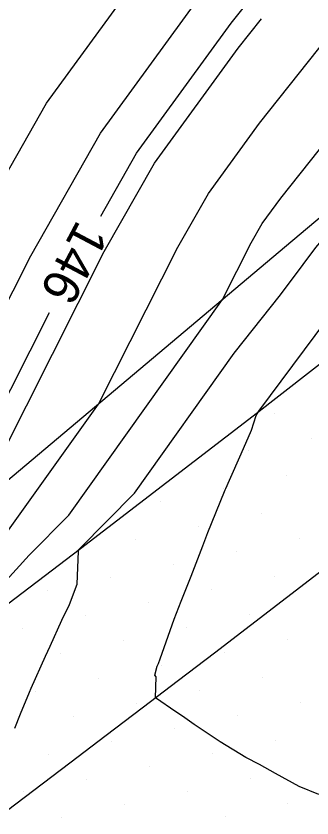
# Model space of a CAD drawing. Extents: x 2354170 to 2357230, y 866100 to 868290.
# Drawn here: x 2355900.01 to 2355916.29, y 866859.72 to 866903.84 of the extents above; entities that cross this region are included whole.
import ezdxf

# ---------------------------------------------------------------- set-up
doc = ezdxf.new("R2010")
doc.units = 0
for name, color, linetype in [('Default', 7, 'Continuous'), ('DTM Contours Minor', 7, 'Continuous'), ('DTM Contours Minor Text', 7, 'Continuous'), ('Exist DTM Breakline', 7, 'Continuous'), ('Exist DTM Scan Elevation Point', 7, 'Continuous'), ('Exist Roads EOP', 7, 'Continuous'), ('PH Exist DTM Breakline', 7, 'Continuous')]:
    doc.layers.add(name, color=color, linetype=linetype)

msp = doc.modelspace()

# ---------------------------------------------------------------- linework, layer by layer
at = {"layer": 'Default'}
for points in [[(2355893.061, 866875.319), (2355900.814, 866890.646), (2355904.658, 866897.399), (2355911.065, 866906.195), (2355912.434, 866907.919), (2355914.552, 866910.009), (2355915.849, 866914.142), (2355918.419, 866920.01), (2355919.035, 866920.957), (2355919.982, 866921.828), (2355923.834, 866926.158), (2355926.681, 866930.01), (2355927.767, 866932.225), (2355929.982, 866936.166), (2355931.219, 866938.773), (2355931.055, 866940.01), (2355931.83, 866948.162), (2355932.795, 866950.01)], [(2355896.77, 866890.408), (2355901.691, 866899.055), (2355908.832, 866908.859), (2355909.494, 866910.009), (2355909.982, 866911.188), (2355912.089, 866917.903), (2355913.012, 866920.01), (2355915.759, 866924.232), (2355919.982, 866928.116), (2355920.874, 866929.118), (2355921.533, 866930.01), (2355924.312, 866935.68), (2355926.747, 866940.01), (2355928.037, 866941.955), (2355929.086, 866950.01)], [(2355898.037, 866871.233), (2355900.735, 866874.171), (2355902.92, 866876.378), (2355911.371, 866888.241), (2355912.948, 866891.359), (2355913.558, 866892.431), (2355914.576, 866893.828), (2355920.386, 866901.141), (2355922.165, 866902.896), (2355927.152, 866910.569), (2355932.657, 866919.088), (2355940.122, 866929.387), (2355940.596, 866930.014), (2355947.668, 866937.695), (2355939.982, 866933.303), (2355939.092, 866940.01), (2355939.169, 866940.823), (2355939.982, 866942.381), (2355949.543, 866940.449), (2355949.982, 866940.372), (2355955.709, 866950.01)], [(2355899.32, 866875.168), (2355904.541, 866882.497), (2355908.903, 866891.121), (2355910.591, 866894.087), (2355913.405, 866897.95), (2355917.736, 866903.4), (2355921.017, 866906.638), (2355929.198, 866919.226), (2355929.554, 866920.01), (2355929.755, 866920.236), (2355929.982, 866920.543), (2355936.171, 866930.01), (2355937.397, 866932.595), (2355936.413, 866940.01), (2355936.723, 866943.269), (2355939.982, 866949.514)], [(2355899.932, 866864.663), (2355900.257, 866865.454), (2355900.752, 866866.634), (2355900.843, 866866.86), (2355901.624, 866868.615), (2355901.886, 866869.167), (2355902.526, 866870.603), (2355902.948, 866871.462), (2355903.374, 866872.58), (2355903.436, 866874.404), (2355903.414, 866874.445), (2355903.499, 866874.537), (2355906.52, 866877.587), (2355912.01, 866885.294), (2355914.562, 866888.5), (2355915.806, 866890.172), (2355916.513, 866891.1), (2355921.059, 866896.391), (2355923.037, 866898.881), (2355923.313, 866899.154), (2355924.087, 866900.345), (2355935.553, 866918.089), (2355938.809, 866922.581)], [(2355897.711, 866876.753), (2355904.859, 866890.883), (2355907.625, 866895.743), (2355912.235, 866902.073), (2355913.515, 866903.684)], [(2355916.673, 866861.013), (2355915.593, 866861.448), (2355914.287, 866862.174), (2355913.401, 866862.666), (2355912.651, 866863.046), (2355911.231, 866863.917), (2355909.802, 866864.869), (2355909.161, 866865.318), (2355908.793, 866865.555), (2355907.687, 866866.329), (2355907.726, 866867.481), (2355907.652, 866867.568), (2355907.779, 866868.065), (2355907.839, 866868.226), (2355907.938, 866868.473), (2355908.707, 866870.649), (2355909.096, 866871.643), (2355909.636, 866873.032), (2355910.281, 866874.684), (2355910.558, 866875.42), (2355911.475, 866877.681), (2355911.516, 866877.783), (2355911.546, 866877.852), (2355911.757, 866878.304), (2355912.399, 866879.754), (2355912.962, 866881.051), (2355913.212, 866881.873), (2355913.373, 866882.097), (2355917.113, 866887.126)]]:
    msp.add_lwpolyline(points, dxfattribs=at)
at = {"layer": 'DTM Contours Minor'}
for points in [[(2355904.664, 866892.831), (2355906.636, 866896.295), (2355911.845, 866903.447), (2355914.201, 866906.413), (2355917.846, 866910.009), (2355918.356, 866911.636), (2355919.982, 866915.348), (2355922.094, 866920.01), (2355925.808, 866924.184), (2355929.982, 866929.833), (2355930.098, 866930.01), (2355933.279, 866936.713), (2355932.841, 866940.01), (2355933.461, 866946.531), (2355935.277, 866950.01)], [(2355899.932, 866864.663), (2355900.257, 866865.454), (2355900.752, 866866.634), (2355900.843, 866866.86), (2355901.624, 866868.615), (2355901.886, 866869.167), (2355902.526, 866870.603), (2355902.948, 866871.462), (2355903.374, 866872.58), (2355903.436, 866874.404), (2355903.414, 866874.445), (2355903.499, 866874.537), (2355906.52, 866877.587), (2355912.01, 866885.294), (2355914.562, 866888.5), (2355915.806, 866890.172), (2355916.513, 866891.1), (2355921.059, 866896.391), (2355923.037, 866898.881), (2355923.313, 866899.154), (2355924.087, 866900.345), (2355935.553, 866918.089)], [(2355895.435, 866874.839), (2355901.855, 866887.532)]]:
    msp.add_lwpolyline(points, dxfattribs=at)
at = {"layer": 'Exist DTM Breakline'}
msp.add_lwpolyline([(2355916.879, 866873.36), (2355914.895, 866871.839), (2355912.912, 866870.317), (2355910.929, 866868.795), (2355908.939, 866867.281), (2355906.949, 866865.767), (2355904.959, 866864.254), (2355902.97, 866862.741), (2355900.977, 866861.23), (2355898.985, 866859.72)], dxfattribs=at)
at = {"layer": 'Exist DTM Scan Elevation Point'}
for p, q in [((2355914.203, 866882.001), (2355914.203, 866882.001)), ((2355916.288, 866880.622), (2355916.288, 866880.622)), ((2355912.823, 866879.916), (2355912.823, 866879.916)), ((2355914.908, 866878.537), (2355914.908, 866878.537)), ((2355911.444, 866877.831), (2355911.444, 866877.831)), ((2355907.98, 866877.126), (2355907.98, 866877.126)), ((2355913.529, 866876.452), (2355913.529, 866876.452)), ((2355910.064, 866875.746), (2355910.064, 866875.746)), ((2355906.6, 866875.041), (2355906.6, 866875.041)), ((2355915.614, 866875.072), (2355915.614, 866875.072)), ((2355912.149, 866874.367), (2355912.149, 866874.367)), ((2355908.685, 866873.661), (2355908.685, 866873.661)), ((2355905.221, 866872.956), (2355905.221, 866872.956)), ((2355914.234, 866872.988), (2355914.234, 866872.988)), ((2355910.77, 866872.282), (2355910.77, 866872.282)), ((2355901.756, 866872.25), (2355901.756, 866872.25)), ((2355907.306, 866871.576), (2355907.306, 866871.576)), ((2355903.841, 866870.871), (2355903.841, 866870.871)), ((2355912.855, 866870.903), (2355912.855, 866870.903)), ((2355900.377, 866870.165), (2355900.377, 866870.165)), ((2355909.391, 866870.197), (2355909.391, 866870.197)), ((2355905.926, 866869.491), (2355905.926, 866869.491)), ((2355914.94, 866869.523), (2355914.94, 866869.523)), ((2355902.462, 866868.786), (2355902.462, 866868.786)), ((2355911.476, 866868.818), (2355911.476, 866868.818)), ((2355908.011, 866868.112), (2355908.011, 866868.112)), ((2355913.561, 866867.438), (2355913.561, 866867.438)), ((2355904.547, 866867.406), (2355904.547, 866867.406)), ((2355901.082, 866866.701), (2355901.082, 866866.701)), ((2355910.096, 866866.733), (2355910.096, 866866.733)), ((2355906.632, 866866.027), (2355906.632, 866866.027)), ((2355915.646, 866866.059), (2355915.646, 866866.059)), ((2355903.167, 866865.321), (2355903.167, 866865.321)), ((2355912.181, 866865.353), (2355912.181, 866865.353)), ((2355908.717, 866864.648), (2355908.717, 866864.648)), ((2355905.252, 866863.942), (2355905.252, 866863.942)), ((2355914.266, 866863.974), (2355914.266, 866863.974)), ((2355901.788, 866863.236), (2355901.788, 866863.236)), ((2355910.802, 866863.268), (2355910.802, 866863.268)), ((2355907.337, 866862.563), (2355907.337, 866862.563)), ((2355903.873, 866861.857), (2355903.873, 866861.857)), ((2355912.887, 866861.889), (2355912.887, 866861.889)), ((2355900.408, 866861.151), (2355900.408, 866861.151)), ((2355909.422, 866861.183), (2355909.422, 866861.183)), ((2355905.958, 866860.478), (2355905.958, 866860.478)), ((2355914.972, 866860.509), (2355914.972, 866860.509)), ((2355902.493, 866859.772), (2355902.493, 866859.772)), ((2355911.507, 866859.804), (2355911.507, 866859.804))]:
    msp.add_line(p, q, dxfattribs=at)
at = {"layer": 'Exist Roads EOP'}
msp.add_lwpolyline([(2355898.766, 866870.914), (2355903.544, 866874.543), (2355908.31, 866878.188), (2355913.06, 866881.853), (2355917.794, 866885.539), (2355922.512, 866889.247), (2355927.214, 866892.974), (2355931.903, 866896.717), (2355936.579, 866900.476), (2355941.243, 866904.252), (2355945.892, 866908.044), (2355950.526, 866911.856), (2355955.142, 866915.689), (2355959.738, 866919.546), (2355964.308, 866923.434), (2355968.828, 866927.379), (2355973.167, 866931.522), (2355977.207, 866935.956), (2355981.136, 866940.492), (2355985.03, 866945.056), (2355988.908, 866949.634)], dxfattribs=at)
at = {"layer": 'PH Exist DTM Breakline'}
msp.add_lwpolyline([(2355933.24, 867062.395), (2355946.519, 867053.414), (2355958.329, 867046.113), (2355975.452, 867031.582), (2355987.118, 867020.494), (2355997.691, 867004.497), (2355998.919, 866994.114), (2355994.317, 866978.647), (2355992.172, 866973.01), (2355982.621, 866959.958), (2355970.618, 866944.617), (2355958.444, 866930.14), (2355943.24, 866915.439), (2355923.524, 866898.466), (2355915.238, 866891.493), (2355893.502, 866873.214)], dxfattribs=at)

# ---------------------------------------------------------------- texts
at = {"layer": 'DTM Contours Minor Text'}
msp.add_text('146', height=2, rotation=242.0747, dxfattribs=at).set_placement((2355903.392, 866892.688))

doc.saveas('drawing.dxf')
